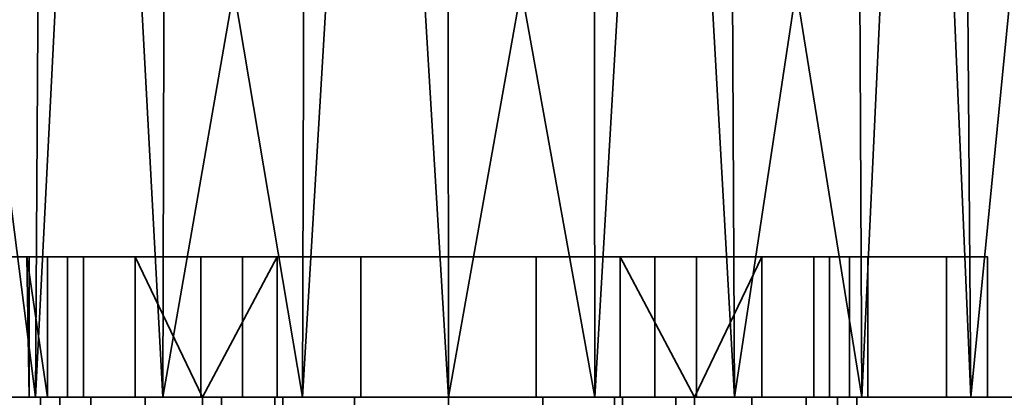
# Model space of a CAD drawing. Header units: millimetres. Extents: x -625 to 3625, y -115 to 71.
# Tile 398 of 656: x 1072 to 1093, y 13 to 21. Entities that reach past the tile are written whole.
import ezdxf

# ---------------------------------------------------------------- set-up
doc = ezdxf.new("R2010")
doc.units = ezdxf.units.MM
doc.layers.add('152', color=7, linetype='Continuous', true_color=0xffffff)

# ---------------------------------------------------------------- blocks, each defined once
blk = doc.blocks.new('UG_SURFACE_002')
at = {"layer": '152', "color": 252, "linetype": 'Continuous', "lineweight": 35}
for points in [[(2200, -31, 2235), (2200, 69, 2235), (800, 69, 2235), (800, -31, 2235)], [(950, -31, 2085), (950, 69, 2085), (2050, 69, 2085), (2050, -31, 2085)]]:
    blk.add_3dface(points, dxfattribs=at)
blk = doc.blocks.new('UG_SURFACE_083')
at = {"layer": '152', "color": 43, "linetype": 'Continuous', "lineweight": 35}
for points in [[(1068.865, 39, 1112.817), (1068.01, 13, 1111.5), (1072.183, 13, 1116.135)], [(1072.183, 13, 1116.135), (1072.348, 39, 1115.953), (1068.865, 39, 1112.817)], [(1069.853, 13, 1093.963), (1070.017, 39, 1094.146), (1073.5, 39, 1091.01)], [(1073.5, 39, 1091.01), (1074.899, 13, 1090.297), (1069.853, 13, 1093.963)], [(1073.5, 39, 1116.99), (1072.183, 13, 1116.135), (1077.881, 13, 1118.672)], [(1073.5, 39, 1116.99), (1072.348, 39, 1115.953), (1072.183, 13, 1116.135)], [(1077.881, 13, 1118.672), (1077.957, 39, 1118.439), (1073.5, 39, 1116.99)], [(1073.5, 39, 1091.01), (1074.975, 39, 1090.53), (1074.899, 13, 1090.297)], [(1074.899, 13, 1090.297), (1074.975, 39, 1090.53), (1079.432, 39, 1089.082)], [(1079.432, 39, 1089.082), (1081, 13, 1089), (1074.899, 13, 1090.297)], [(1079.432, 39, 1118.918), (1077.881, 13, 1118.672), (1084.119, 13, 1118.672)], [(1079.432, 39, 1118.918), (1077.957, 39, 1118.439), (1077.881, 13, 1118.672)], [(1084.119, 13, 1118.672), (1084.093, 39, 1118.428), (1079.432, 39, 1118.918)], [(1079.432, 39, 1089.082), (1080.974, 39, 1089.244), (1081, 13, 1089)], [(1081, 13, 1089), (1080.974, 39, 1089.244), (1085.635, 39, 1089.734)], [(1085.635, 39, 1089.734), (1087.101, 13, 1090.297), (1081, 13, 1089)], [(1085.635, 39, 1118.266), (1084.093, 39, 1118.428), (1084.119, 13, 1118.672)], [(1085.635, 39, 1118.266), (1084.119, 13, 1118.672), (1089.817, 13, 1116.135)], [(1089.817, 13, 1116.135), (1089.694, 39, 1115.923), (1085.635, 39, 1118.266)], [(1085.635, 39, 1089.734), (1086.978, 39, 1090.51), (1087.101, 13, 1090.297)], [(1087.101, 13, 1090.297), (1086.978, 39, 1090.51), (1091.037, 39, 1092.853)], [(1091.037, 39, 1092.853), (1092.147, 13, 1093.963), (1087.101, 13, 1090.297)], [(1091.037, 39, 1115.147), (1089.694, 39, 1115.923), (1089.817, 13, 1116.135)], [(1091.037, 39, 1115.147), (1089.817, 13, 1116.135), (1093.99, 13, 1111.5)], [(1093.99, 13, 1111.5), (1093.792, 39, 1111.356), (1091.037, 39, 1115.147)], [(1091.037, 39, 1092.853), (1091.949, 39, 1094.107), (1092.147, 13, 1093.963)], [(1092.147, 13, 1093.963), (1091.949, 39, 1094.107), (1094.703, 39, 1097.899)], [(1094.703, 39, 1097.899), (1095.266, 13, 1099.365), (1092.147, 13, 1093.963)], [(1069.5, 16, 1014.5), (1072.049, 16, 1012.941), (1072, 16, 1012)], [(1069.5, 16, 1014.5), (1070.375, 16, 1018.901), (1073.206, 16, 1016.5), (1072.049, 16, 1012.941)], [(1070.375, 16, 989.099), (1069.5, 16, 993.5), (1074.312, 16, 1005.978), (1077.339, 16, 1003.778)], [(1072, 16, 1012), (1072.441, 16, 1009.219), (1069.5, 16, 993.5), (1069.5, 16, 1014.5)], [(1072.441, 16, 1009.219), (1074.312, 16, 1005.978), (1069.5, 16, 993.5)], [(1070.375, 13, 989.099), (1070.375, 16, 989.099), (1072.868, 16, 985.368), (1072.868, 13, 985.368)], [(1072.868, 13, 1022.632), (1072.868, 16, 1022.632), (1070.375, 16, 1018.901), (1070.375, 13, 1018.901)], [(1072.868, 16, 985.368), (1070.375, 16, 989.099), (1077.339, 16, 1003.778), (1081, 16, 1003)], [(1075.71, 16, 1019.281), (1073.206, 16, 1016.5), (1070.375, 16, 1018.901), (1072.868, 16, 1022.632)], [(1072.441, 13, 1009.219), (1072.441, 16, 1009.219), (1072, 16, 1012)], [(1072, 16, 1012), (1072.049, 13, 1012.941), (1072.441, 13, 1009.219)], [(1072, 16, 1012), (1072.049, 16, 1012.941), (1072.049, 13, 1012.941)], [(1072.049, 13, 1012.941), (1072.049, 16, 1012.941), (1073.206, 16, 1016.5), (1073.206, 13, 1016.5)], [(1074.312, 13, 1005.978), (1074.312, 16, 1005.978), (1072.441, 16, 1009.219), (1072.441, 13, 1009.219)], [(1072.868, 13, 985.368), (1072.868, 16, 985.368), (1076.599, 16, 982.875), (1076.599, 13, 982.875)], [(1076.599, 13, 1025.125), (1076.599, 16, 1025.125), (1072.868, 16, 1022.632), (1072.868, 13, 1022.632)], [(1081, 16, 1003), (1076.599, 16, 982.875), (1072.868, 16, 985.368)], [(1079.129, 16, 1020.803), (1075.71, 16, 1019.281), (1072.868, 16, 1022.632), (1076.599, 16, 1025.125)], [(1073.206, 13, 1016.5), (1073.206, 16, 1016.5), (1075.71, 16, 1019.281), (1075.71, 13, 1019.281)], [(1074.312, 16, 1005.978), (1074.312, 13, 1005.978), (1075.75, 13, 1004.69)], [(1075.75, 13, 1004.69), (1077.339, 16, 1003.778), (1074.312, 16, 1005.978)], [(1075.71, 13, 1019.281), (1075.71, 16, 1019.281), (1079.129, 16, 1020.803), (1079.129, 13, 1020.803)], [(1075.75, 13, 1004.69), (1077.339, 13, 1003.778), (1077.339, 16, 1003.778)], [(1076.599, 13, 982.875), (1076.599, 16, 982.875), (1081, 16, 982), (1081, 13, 982)], [(1081, 13, 1026), (1081, 16, 1026), (1076.599, 16, 1025.125), (1076.599, 13, 1025.125)], [(1081, 16, 1003), (1081, 16, 982), (1076.599, 16, 982.875)], [(1082.871, 16, 1020.803), (1079.129, 16, 1020.803), (1076.599, 16, 1025.125), (1081, 16, 1026)], [(1081, 13, 1003), (1081, 16, 1003), (1077.339, 16, 1003.778), (1077.339, 13, 1003.778)], [(1079.129, 13, 1020.803), (1079.129, 16, 1020.803), (1082.871, 16, 1020.803), (1082.871, 13, 1020.803)], [(1081, 13, 982), (1081, 16, 982), (1085.401, 16, 982.875), (1085.401, 13, 982.875)], [(1085.401, 13, 1025.125), (1085.401, 16, 1025.125), (1081, 16, 1026), (1081, 13, 1026)], [(1081, 16, 1003), (1084.661, 16, 1003.778), (1091.625, 16, 989.099), (1089.132, 16, 985.368)], [(1089.132, 16, 985.368), (1085.401, 16, 982.875), (1081, 16, 982), (1081, 16, 1003)], [(1081, 16, 1026), (1085.401, 16, 1025.125), (1082.871, 16, 1020.803)], [(1084.661, 13, 1003.778), (1084.661, 16, 1003.778), (1081, 16, 1003), (1081, 13, 1003)], [(1086.29, 16, 1019.281), (1082.871, 16, 1020.803), (1085.401, 16, 1025.125), (1089.132, 16, 1022.632)], [(1082.871, 13, 1020.803), (1082.871, 16, 1020.803), (1086.29, 16, 1019.281), (1086.29, 13, 1019.281)], [(1084.661, 16, 1003.778), (1087.688, 16, 1005.978), (1092.5, 16, 993.5), (1091.625, 16, 989.099)], [(1087.688, 16, 1005.978), (1084.661, 16, 1003.778), (1086.25, 13, 1004.69)], [(1084.661, 16, 1003.778), (1084.661, 13, 1003.778), (1086.25, 13, 1004.69)], [(1085.401, 13, 982.875), (1085.401, 16, 982.875), (1089.132, 16, 985.368), (1089.132, 13, 985.368)], [(1089.132, 13, 1022.632), (1089.132, 16, 1022.632), (1085.401, 16, 1025.125), (1085.401, 13, 1025.125)], [(1086.25, 13, 1004.69), (1087.688, 13, 1005.978), (1087.688, 16, 1005.978)], [(1089.132, 16, 1022.632), (1091.625, 16, 1018.901), (1088.794, 16, 1016.5), (1086.29, 16, 1019.281)], [(1086.29, 13, 1019.281), (1086.29, 16, 1019.281), (1088.794, 16, 1016.5), (1088.794, 13, 1016.5)], [(1092.5, 16, 993.5), (1087.688, 16, 1005.978), (1089.56, 16, 1009.219)], [(1089.56, 13, 1009.219), (1089.56, 16, 1009.219), (1087.688, 16, 1005.978), (1087.688, 13, 1005.978)], [(1089.951, 16, 1012.941), (1088.794, 16, 1016.5), (1091.625, 16, 1018.901), (1092.5, 16, 1014.5)], [(1088.794, 13, 1016.5), (1088.794, 16, 1016.5), (1089.951, 16, 1012.941), (1089.951, 13, 1012.941)], [(1089.132, 13, 985.368), (1089.132, 16, 985.368), (1091.625, 16, 989.099), (1091.625, 13, 989.099)], [(1091.625, 13, 1018.901), (1091.625, 16, 1018.901), (1089.132, 16, 1022.632), (1089.132, 13, 1022.632)], [(1089.56, 16, 1009.219), (1089.951, 16, 1012.941), (1092.5, 16, 1014.5), (1092.5, 16, 993.5)], [(1089.951, 13, 1012.941), (1089.951, 16, 1012.941), (1089.56, 16, 1009.219), (1089.56, 13, 1009.219)], [(1091.625, 13, 989.099), (1091.625, 16, 989.099), (1092.5, 16, 993.5), (1092.5, 13, 993.5)], [(1092.5, 13, 1014.5), (1092.5, 16, 1014.5), (1091.625, 16, 1018.901), (1091.625, 13, 1018.901)], [(1092.5, 13, 993.5), (1092.5, 16, 993.5), (1092.5, 16, 1014.5), (1092.5, 13, 1014.5)], [(1081, 0, 1190), (1081, 13, 1190), (1055, 13, 1186.5), (1055, 0, 1186.5)], [(1055, 0, 951.5), (1055, 13, 951.5), (1081, 13, 948), (1081, 0, 948)], [(1081, 13, 948), (1055, 13, 951.5), (1076.599, 13, 982.875), (1081, 13, 982)], [(1055, 13, 1186.5), (1072.868, 13, 1022.632), (1070.375, 13, 1018.901)], [(1055, 13, 951.5), (1072.868, 13, 985.368), (1076.599, 13, 982.875)], [(1066, 13, 1104), (1072.868, 13, 1022.632), (1055, 13, 1186.5)], [(1070.375, 13, 989.099), (1072.868, 13, 985.368), (1055, 13, 951.5)], [(1055, 13, 1186.5), (1077.881, 13, 1118.672), (1072.183, 13, 1116.135)], [(1084.119, 13, 1118.672), (1077.881, 13, 1118.672), (1055, 13, 1186.5), (1081, 13, 1190)], [(1072.183, 13, 1116.135), (1068.01, 13, 1111.5), (1055, 13, 1186.5)], [(1066, 13, 1104), (1076.599, 13, 1025.125), (1072.868, 13, 1022.632)], [(1076.599, 13, 1025.125), (1066, 13, 1104), (1066.734, 13, 1099.365)], [(1066.734, 13, 1099.365), (1081, 13, 1026), (1076.599, 13, 1025.125)], [(1085.401, 13, 1025.125), (1081, 13, 1026), (1066.734, 13, 1099.365), (1069.853, 13, 1093.963)], [(1091.625, 13, 1018.901), (1069.853, 13, 1093.963), (1074.899, 13, 1090.297)], [(1069.853, 13, 1093.963), (1089.132, 13, 1022.632), (1085.401, 13, 1025.125)], [(1069.853, 13, 1093.963), (1091.625, 13, 1018.901), (1089.132, 13, 1022.632)], [(1072.049, 13, 1012.941), (1073.206, 13, 1016.5), (1072.699, 13, 1014.767)], [(1072.441, 13, 1009.219), (1072.049, 13, 1012.941), (1072.289, 13, 1011.173)], [(1072.699, 13, 1014.767), (1072.289, 13, 1011.173), (1072.049, 13, 1012.941)], [(1072.289, 0, 1011.173), (1072.289, 13, 1011.173), (1072.699, 13, 1014.767), (1072.699, 0, 1014.767)], [(1073.367, 0, 1007.721), (1073.367, 13, 1007.721), (1072.289, 13, 1011.173), (1072.289, 0, 1011.173)], [(1072.289, 13, 1011.173), (1073.367, 13, 1007.721), (1072.441, 13, 1009.219)], [(1074.312, 13, 1005.978), (1072.441, 13, 1009.219), (1073.367, 13, 1007.721)], [(1072.699, 0, 1014.767), (1072.699, 13, 1014.767), (1074.527, 13, 1017.888), (1074.527, 0, 1017.888)], [(1074.527, 13, 1017.888), (1072.699, 13, 1014.767), (1073.206, 13, 1016.5)], [(1073.206, 13, 1016.5), (1075.71, 13, 1019.281), (1074.527, 13, 1017.888)], [(1075.75, 0, 1005), (1075.75, 13, 1005), (1073.367, 13, 1007.721), (1073.367, 0, 1007.721)], [(1073.367, 13, 1007.721), (1075.75, 13, 1005), (1075.75, 13, 1004.69), (1074.312, 13, 1005.978)], [(1074.527, 0, 1017.888), (1074.527, 13, 1017.888), (1077.461, 13, 1020.002), (1077.461, 0, 1020.002)], [(1077.461, 13, 1020.002), (1074.527, 13, 1017.888), (1075.71, 13, 1019.281)], [(1091.625, 13, 1018.901), (1074.899, 13, 1090.297), (1081, 13, 1089)], [(1075.71, 13, 1019.281), (1079.129, 13, 1020.803), (1077.461, 13, 1020.002)], [(1075.75, 13, 992.5), (1076.15, 13, 990.491), (1077.288, 13, 988.788)], [(1081, 13, 987.25), (1081, 13, 1003), (1077.339, 13, 1003.778), (1075.75, 13, 992.5)], [(1077.288, 13, 988.788), (1078.991, 13, 987.65), (1081, 13, 987.25), (1075.75, 13, 992.5)], [(1077.339, 13, 1003.778), (1075.75, 13, 1004.69), (1075.75, 13, 992.5)], [(1076.15, 0, 990.491), (1076.15, 13, 990.491), (1075.75, 13, 992.5), (1075.75, 0, 992.5)], [(1075.75, 0, 1005), (1075.75, 0, 992.5), (1075.75, 13, 992.5), (1075.75, 13, 1004.69)], [(1075.75, 13, 1004.69), (1075.75, 13, 1005), (1075.75, 0, 1005)], [(1077.288, 0, 988.788), (1077.288, 13, 988.788), (1076.15, 13, 990.491), (1076.15, 0, 990.491)], [(1078.991, 0, 987.65), (1078.991, 13, 987.65), (1077.288, 13, 988.788), (1077.288, 0, 988.788)], [(1077.461, 0, 1020.002), (1077.461, 13, 1020.002), (1081, 13, 1020.75), (1081, 0, 1020.75)], [(1079.129, 13, 1020.803), (1081, 13, 1020.75), (1077.461, 13, 1020.002)], [(1081, 0, 987.25), (1081, 13, 987.25), (1078.991, 13, 987.65), (1078.991, 0, 987.65)], [(1081, 13, 1020.75), (1079.129, 13, 1020.803), (1082.871, 13, 1020.803)], [(1107, 0, 1186.5), (1107, 13, 1186.5), (1081, 13, 1190), (1081, 0, 1190)], [(1081, 0, 948), (1081, 13, 948), (1107, 13, 951.5), (1107, 0, 951.5)], [(1081, 13, 982), (1085.401, 13, 982.875), (1107, 13, 951.5), (1081, 13, 948)], [(1081, 13, 1089), (1092.5, 13, 1014.5), (1091.625, 13, 1018.901)], [(1092.5, 13, 1014.5), (1081, 13, 1089), (1087.101, 13, 1090.297), (1107, 13, 951.5)], [(1081, 13, 1190), (1107, 13, 1186.5), (1084.119, 13, 1118.672)], [(1086.25, 13, 992.5), (1081, 13, 987.25), (1083.009, 13, 987.65), (1084.712, 13, 988.788)], [(1086.25, 13, 992.5), (1084.661, 13, 1003.778), (1081, 13, 1003), (1081, 13, 987.25)], [(1083.009, 0, 987.65), (1083.009, 13, 987.65), (1081, 13, 987.25), (1081, 0, 987.25)], [(1081, 0, 1020.75), (1081, 13, 1020.75), (1084.539, 13, 1020.002), (1084.539, 0, 1020.002)], [(1082.871, 13, 1020.803), (1084.539, 13, 1020.002), (1081, 13, 1020.75)], [(1084.539, 13, 1020.002), (1082.871, 13, 1020.803), (1086.29, 13, 1019.281)], [(1084.712, 0, 988.788), (1084.712, 13, 988.788), (1083.009, 13, 987.65), (1083.009, 0, 987.65)], [(1089.817, 13, 1116.135), (1084.119, 13, 1118.672), (1107, 13, 1186.5)], [(1084.539, 0, 1020.002), (1084.539, 13, 1020.002), (1087.473, 13, 1017.888), (1087.473, 0, 1017.888)], [(1086.29, 13, 1019.281), (1087.473, 13, 1017.888), (1084.539, 13, 1020.002)], [(1086.25, 13, 992.5), (1086.25, 13, 1004.69), (1084.661, 13, 1003.778)], [(1084.712, 13, 988.788), (1085.85, 13, 990.491), (1086.25, 13, 992.5)], [(1085.85, 0, 990.491), (1085.85, 13, 990.491), (1084.712, 13, 988.788), (1084.712, 0, 988.788)], [(1107, 13, 951.5), (1085.401, 13, 982.875), (1089.132, 13, 985.368)], [(1086.25, 0, 992.5), (1086.25, 13, 992.5), (1085.85, 13, 990.491), (1085.85, 0, 990.491)], [(1086.25, 0, 1005), (1086.25, 13, 1005), (1086.25, 13, 1004.69)], [(1086.25, 13, 1004.69), (1086.25, 13, 992.5), (1086.25, 0, 992.5), (1086.25, 0, 1005)], [(1088.632, 0, 1007.721), (1088.632, 13, 1007.721), (1086.25, 13, 1005), (1086.25, 0, 1005)], [(1087.688, 13, 1005.978), (1086.25, 13, 1004.69), (1086.25, 13, 1005), (1088.632, 13, 1007.721)], [(1087.473, 13, 1017.888), (1086.29, 13, 1019.281), (1088.794, 13, 1016.5)], [(1087.101, 13, 1090.297), (1092.147, 13, 1093.963), (1107, 13, 951.5)], [(1087.473, 0, 1017.888), (1087.473, 13, 1017.888), (1089.301, 13, 1014.767), (1089.301, 0, 1014.767)], [(1088.794, 13, 1016.5), (1089.301, 13, 1014.767), (1087.473, 13, 1017.888)], [(1088.632, 13, 1007.721), (1089.56, 13, 1009.219), (1087.688, 13, 1005.978)], [(1089.711, 0, 1011.173), (1089.711, 13, 1011.173), (1088.632, 13, 1007.721), (1088.632, 0, 1007.721)], [(1089.56, 13, 1009.219), (1088.632, 13, 1007.721), (1089.711, 13, 1011.173)], [(1089.301, 13, 1014.767), (1088.794, 13, 1016.5), (1089.951, 13, 1012.941)], [(1107, 13, 951.5), (1089.132, 13, 985.368), (1091.625, 13, 989.099)], [(1089.301, 0, 1014.767), (1089.301, 13, 1014.767), (1089.711, 13, 1011.173), (1089.711, 0, 1011.173)], [(1089.951, 13, 1012.941), (1089.711, 13, 1011.173), (1089.301, 13, 1014.767)], [(1089.711, 13, 1011.173), (1089.951, 13, 1012.941), (1089.56, 13, 1009.219)], [(1107, 13, 1186.5), (1093.99, 13, 1111.5), (1089.817, 13, 1116.135)], [(1107, 13, 951.5), (1091.625, 13, 989.099), (1092.5, 13, 993.5)], [(1107, 13, 951.5), (1092.147, 13, 1093.963), (1095.266, 13, 1099.365)], [(1107, 13, 951.5), (1092.5, 13, 993.5), (1092.5, 13, 1014.5)]]:
    blk.add_3dface(points, dxfattribs=at)
blk = doc.blocks.new('UG_SURFACE_104')
at = {"layer": '152', "color": 31, "linetype": 'Continuous', "lineweight": 35}
for points in [[(2035.75, -34.75, 2069.25), (2035.75, 50.25, 2069.25), (964.25, 50.25, 2069.25), (964.25, -34.75, 2069.25)], [(1975.75, 45.25, 2009.25), (1975.75, 5, 2009.25), (1024.25, 5, 2009.25), (1024.25, 45.25, 2009.25)], [(1983.5, 13, 2017), (1983.5, 5, 2017), (1016.5, 5, 2017), (1016.5, 13, 2017)], [(1979.5, 13, 2013), (1983.5, 13, 2017), (1016.5, 13, 2017), (1020.5, 13, 2013)], [(1979.5, 5, 2013), (1979.5, 13, 2013), (1020.5, 13, 2013), (1020.5, 5, 2013)]]:
    blk.add_3dface(points, dxfattribs=at)
blk = doc.blocks.new('UG_SURFACE_105')
at = {"layer": '152', "color": 7, "linetype": 'Continuous', "lineweight": 35}
for points in [[(1975.75, 5, 2009.25), (1975.75, 45.25, 2009.25), (1024.25, 45.25, 2009.25), (1024.25, 5, 2009.25)], [(1024.5, 5, 2009), (1024.5, 45.25, 2009), (1975.5, 45.25, 2009), (1975.5, 5, 2009)]]:
    blk.add_3dface(points, dxfattribs=at)

msp = doc.modelspace()

# ---------------------------------------------------------------- linework, layer by layer
at = {"layer": '152', "color": 252, "linetype": 'Continuous', "lineweight": -3, "true_color": 0x939598}
for p, q in [((1092.5, 16, 993.5), (1092.5, 16, 1014.5)), ((1092.5, 13, 993.5), (1092.5, 16, 993.5)), ((1092.5, 13, 1014.5), (1092.5, 16, 1014.5))]:
    msp.add_line(p, q, dxfattribs=at)
at = {"layer": '152', "color": 252, "linetype": 'Continuous', "lineweight": -3, "true_color": 0x939598, "extrusion": (0, 1, 0)}
msp.add_circle((-1081, 1012, 16), 9, dxfattribs=at)
at = {"layer": '152', "color": 252, "linetype": 'Continuous', "lineweight": -3, "true_color": 0x939598, "extrusion": (0, -1, 0)}
for centre, start, end in [((1081, 1014.5, -16), 360, 180), ((1081, 993.5, -16), 180, 0)]:
    msp.add_arc(centre, 11.5, start, end, dxfattribs=at)

# ---------------------------------------------------------------- block references
at = {"layer": '152', "color": 252, "linetype": 'Continuous', "lineweight": -3, "true_color": 0x939598}
for name in ['UG_SURFACE_083', 'UG_SURFACE_002', 'UG_SURFACE_105', 'UG_SURFACE_104']:
    msp.add_blockref(name, (0, 0), dxfattribs=at)

doc.saveas('drawing.dxf')
